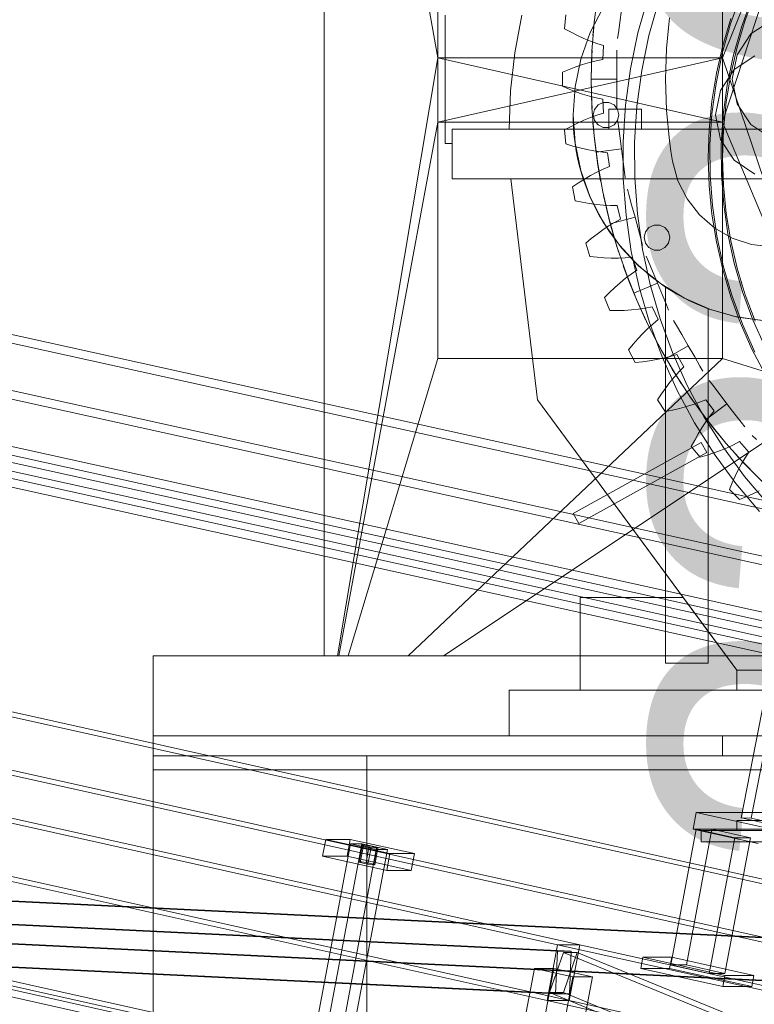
# Model space of a CAD drawing. Header units: millimetres. Extents: x -4738 to 65662, y -68080 to 6847.
# Tile 878 of 1056: x 23656 to 24172, y 1075 to 1767. Entities that reach past the tile are written whole.
import ezdxf

# ---------------------------------------------------------------- set-up
doc = ezdxf.new("R2010")
doc.units = ezdxf.units.MM
for name, color, linetype, lineweight in [('COTAS_O', 1, 'Continuous', 0), ('COTAS_P', 1, 'Continuous', 0), ('lateral_briquetadora', 7, 'Continuous', 0), ('lateral_C05', 7, 'Continuous', 0), ('lateral_C10', 7, 'Continuous', 0)]:
    doc.layers.add(name, color=color, linetype=linetype, lineweight=lineweight)
doc.dimstyles.new('R19_100', dxfattribs={"dimtxt": 250, "dimasz": 150, "dimexe": 150, "dimexo": 80, "dimgap": 100, "dimtad": 1, "dimtih": 1, "dimtoh": 1, "dimdsep": 46, "dimcen": 0.09, "dimadec": 0, "dimazin": 0, "dimtfac": 1, "dimtdec": 4, "dimtofl": 0, "dimtmove": 0, "dimatfit": 3, "dimfxl": 1, "dimtolj": 1, "dimtzin": 0, "dimarcsym": 0})

# ---------------------------------------------------------------- blocks, each defined once
blk = doc.blocks.new('DIM_R31_4')
at = {"layer": 'COTAS_P'}
for p, q in [((15248.37, 1279.09), (24311.82, 4109.09)), ((24311.82, 4109.09), (24155.23, 4107.34)), ((24311.82, 4109.09), (24182.05, 4021.43)), ((24580.07, 3250), (24311.82, 4109.09)), ((15248.37, 1279.09), (15378.14, 1366.76)), ((15248.37, 1279.09), (15404.97, 1280.85)), ((15516.62, 420), (15248.37, 1279.09))]:
    blk.add_line(p, q, dxfattribs=at)
blk.add_text('9495 P', height=250, rotation=17.34062, dxfattribs=at).set_placement((19750.29, 2789.55))
blk = doc.blocks.new('DIM_R31_27')
at = {"layer": 'COTAS_O'}
for p, q in [((23750.07, 2330), (24450.07, 2330)), ((24450.07, 2330), (24405.07, 2180)), ((24450.07, 0), (24450.07, 2330)), ((24450.07, 2330), (24495.07, 2180)), ((24450.07, 0), (24405.07, 150)), ((24450.07, 0), (24495.07, 150)), ((23750.07, 0), (24450.07, 0))]:
    blk.add_line(p, q, dxfattribs=at)
blk.add_text('2330 O', height=250, rotation=90, dxfattribs=at).set_placement((24350.07, 1165))

msp = doc.modelspace()

# ---------------------------------------------------------------- linework, layer by layer
at = {"layer": 'lateral_briquetadora'}
for p, q in [((23870.067, 2180), (23950.067, 1740)), ((23870.067, 2180), (23870.067, 1320)), ((23950.067, 1940), (23950.067, 1740)), ((24150.067, 1940), (24150.067, 1740)), ((24150.067, 1740), (24230.067, 1940)), ((24230.067, 1940), (24150.067, 1695)), ((24059.83, 1764.683), (24062.341, 1784.398)), ((24162.953, 1784.219), (24155.696, 1763.948)), ((24165.988, 1766.432), (24172.904, 1784.805)), ((24097.584, 1782.495), (24090.606, 1757.676)), ((24105.205, 1780.062), (24098.378, 1755.78)), ((24170.386, 1781.262), (24163.317, 1761.516)), ((24039.1, 1760.522), (24040.066, 1770.336)), ((24057.072, 1757.768), (24066.177, 1775.34)), ((24079.019, 1773.849), (24077.83, 1764.816)), ((23955.067, 1770), (23955.067, 1680)), ((24004.088, 1743.516), (24009.098, 1769.987)), ((24058.321, 1744.867), (24059.83, 1764.683)), ((24060.089, 1767.151), (24059.371, 1759.876)), ((24077.83, 1764.816), (24076.876, 1757.571)), ((24111.985, 1761.057), (24112.827, 1768.233)), ((24155.696, 1763.948), (24149.868, 1743.221)), ((24150.206, 1748.633), (24155.86, 1767.684)), ((24160.29, 1747.646), (24165.988, 1766.432)), ((24169.998, 1756.82), (24184.597, 1766.575)), ((24043.6, 1758.091), (24039.1, 1760.522)), ((24048.123, 1755.832), (24043.6, 1758.091)), ((24050.444, 1739.121), (24057.072, 1757.768)), ((24059.371, 1759.876), (24059.031, 1755.831)), ((24076.876, 1757.571), (24076.347, 1753.551)), ((24090.606, 1757.676), (24085.373, 1732.432)), ((24111.295, 1753.865), (24111.985, 1761.057)), ((24163.317, 1761.516), (24157.64, 1741.326)), ((24160.243, 1742.221), (24169.998, 1756.82)), ((24052.669, 1753.754), (24048.123, 1755.832)), ((24057.236, 1751.872), (24052.669, 1753.754)), ((24061.822, 1750.204), (24057.236, 1751.872)), ((24066.429, 1748.777), (24061.822, 1750.204)), ((24098.378, 1755.78), (24093.258, 1731.082)), ((24110.758, 1746.66), (24111.295, 1753.865)), ((24001.074, 1716.815), (24004.088, 1743.516)), ((24057.817, 1725), (24058.321, 1744.867)), ((24058.161, 1741.418), (24058.352, 1745.473)), ((24065.945, 1738.94), (24066.429, 1748.777)), ((24075.817, 1741.418), (24075.817, 1745.473)), ((24110.375, 1739.446), (24110.758, 1746.66)), ((24149.868, 1743.221), (24145.498, 1722.139)), ((24145.784, 1729.259), (24150.206, 1748.633)), ((24155.832, 1728.527), (24160.29, 1747.646)), ((23950.067, 1740), (23879.479, 1320)), ((23950.067, 1740), (23950.067, 1695)), ((24150.067, 1695), (23950.067, 1740)), ((24150.067, 1740), (23950.067, 1740)), ((23950.067, 1695), (24150.067, 1740)), ((24046.418, 1719.744), (24050.444, 1739.121)), ((24051.764, 1735.336), (24056.493, 1736.762)), ((24056.493, 1736.762), (24061.221, 1737.973)), ((24057.923, 1734.112), (24058.161, 1741.418)), ((24061.221, 1737.973), (24065.945, 1738.94)), ((24075.817, 1734.112), (24075.817, 1741.418)), ((24110.144, 1732.224), (24110.375, 1739.446)), ((24150.067, 1695), (24150.067, 1740)), ((24230.067, 1504), (24150.067, 1740)), ((24157.64, 1741.326), (24153.383, 1720.789)), ((24156.817, 1725), (24160.243, 1742.221)), ((24172.866, 1741.528), (24158.283, 1731.784)), ((24037.597, 1729.931), (24042.314, 1731.909)), ((24037.597, 1720.069), (24037.597, 1729.931)), ((24042.314, 1731.909), (24047.037, 1733.714)), ((24047.037, 1733.714), (24051.764, 1735.336)), ((24057.817, 1725), (24057.923, 1734.112)), ((24075.817, 1725), (24075.817, 1734.112)), ((24085.373, 1732.432), (24081.911, 1706.884)), ((24093.258, 1731.082), (24089.871, 1706.087)), ((24110.067, 1725), (24110.144, 1732.224)), ((24142.613, 1709.642), (24145.784, 1729.259)), ((24158.283, 1731.784), (24148.539, 1717.202)), ((24075.817, 1725), (24057.817, 1725)), ((24058.321, 1705.133), (24057.817, 1725)), ((24057.817, 1725), (24057.923, 1715.888)), ((24075.817, 1725), (24075.817, 1715.888)), ((24110.144, 1717.776), (24110.067, 1725)), ((24145.498, 1722.139), (24142.607, 1700.803)), ((24152.634, 1709.158), (24155.832, 1728.527)), ((24160.243, 1707.779), (24156.817, 1725)), ((24000.067, 1690), (24001.074, 1716.815)), ((24042.314, 1718.091), (24037.597, 1720.069)), ((24047.037, 1716.286), (24042.314, 1718.091)), ((24045.067, 1700), (24046.418, 1719.744)), ((24051.764, 1714.664), (24047.037, 1716.286)), ((24057.923, 1715.888), (24058.161, 1708.582)), ((24075.817, 1715.888), (24075.817, 1708.582)), ((24110.375, 1710.554), (24110.144, 1717.776)), ((24148.539, 1717.202), (24145.117, 1700)), ((24153.383, 1720.789), (24150.567, 1700.006)), ((24056.493, 1713.238), (24051.764, 1714.664)), ((24061.221, 1712.027), (24056.493, 1713.238)), ((24058.161, 1708.582), (24058.352, 1704.527)), ((24065.945, 1711.06), (24061.221, 1712.027)), ((24066.265, 1708.774), (24062.656, 1707.036)), ((24066.429, 1701.223), (24065.945, 1711.06)), ((24070.27, 1708.774), (24066.265, 1708.774)), ((24073.879, 1707.036), (24070.27, 1708.774)), ((24075.817, 1708.582), (24075.817, 1704.527)), ((24110.758, 1703.34), (24110.375, 1710.554)), ((24140.704, 1689.862), (24142.613, 1709.642)), ((24150.71, 1689.621), (24152.634, 1709.158)), ((24059.83, 1685.317), (24058.321, 1705.133)), ((24060.159, 1703.905), (24059.267, 1700)), ((24062.656, 1707.036), (24060.159, 1703.905)), ((24061.822, 1699.796), (24066.429, 1701.223)), ((24070.067, 1704), (24093.067, 1704)), ((24070.067, 1704), (24070.067, 1690)), ((24076.376, 1703.905), (24073.879, 1707.036)), ((24077.267, 1700), (24076.376, 1703.905)), ((24081.911, 1706.884), (24080.236, 1681.158)), ((24089.871, 1706.087), (24088.232, 1680.916)), ((24093.067, 1704), (24093.067, 1690)), ((24111.295, 1696.135), (24110.758, 1703.34)), ((24169.998, 1693.18), (24160.243, 1707.779)), ((23950.067, 1695), (23880.462, 1320)), ((23950.067, 1695), (23950.067, 1529)), ((23950.067, 1695), (24150.067, 1695)), ((24043.6, 1691.909), (24048.123, 1694.168)), ((24045.075, 1698.57), (24045.067, 1700)), ((24046.418, 1680.256), (24045.067, 1700)), ((24045.096, 1697.141), (24045.075, 1698.57)), ((24045.131, 1695.712), (24045.096, 1697.141)), ((24045.18, 1694.283), (24045.131, 1695.712)), ((24045.244, 1692.854), (24045.18, 1694.283)), ((24048.123, 1694.168), (24052.669, 1696.246)), ((24052.669, 1696.246), (24057.236, 1698.128)), ((24057.236, 1698.128), (24061.822, 1699.796)), ((24059.371, 1690.124), (24059.031, 1694.169)), ((24059.267, 1700), (24060.159, 1696.095)), ((24060.159, 1696.095), (24062.656, 1692.964)), ((24073.879, 1692.964), (24076.376, 1696.095)), ((24076.876, 1692.429), (24076.347, 1696.449)), ((24076.376, 1696.095), (24077.267, 1700)), ((24111.985, 1688.943), (24111.295, 1696.135)), ((24142.607, 1700.803), (24141.208, 1679.318)), ((24145.117, 1700), (24148.539, 1682.798)), ((24150.567, 1700.006), (24149.204, 1679.077)), ((24150.067, 1695), (24150.067, 1529)), ((24230.067, 1504), (24150.067, 1695)), ((23960.067, 1690), (24000.067, 1690)), ((24045.413, 1690), (23960.067, 1690)), ((24278.603, 1690), (23960.067, 1690)), ((23960.067, 1690), (23960.067, 1655)), ((23960.067, 1690), (23960.067, 1680)), ((24070.067, 1690), (24000.067, 1690)), ((24940.067, 1690), (24000.067, 1690)), ((24039.1, 1689.478), (24043.6, 1691.909)), ((24040.066, 1679.664), (24039.1, 1689.478)), ((24045.321, 1691.427), (24045.244, 1692.854)), ((24045.413, 1690), (24045.321, 1691.427)), ((24045.413, 1690), (24070.067, 1690)), ((24045.413, 1690), (24045.855, 1684.913)), ((24060.089, 1682.849), (24059.371, 1690.124)), ((24062.656, 1692.964), (24066.265, 1691.226)), ((24066.265, 1691.226), (24070.27, 1691.226)), ((24093.067, 1690), (24070.067, 1690)), ((24070.27, 1691.226), (24073.879, 1692.964)), ((24077.83, 1685.184), (24076.876, 1692.429)), ((24278.603, 1690), (24093.067, 1690)), ((24093.067, 1690), (24280.067, 1690)), ((24112.827, 1681.767), (24111.985, 1688.943)), ((24140.067, 1670), (24140.704, 1689.862)), ((24150.067, 1670), (24150.71, 1689.621)), ((24184.597, 1683.425), (24169.998, 1693.18)), ((24045.855, 1684.913), (24046.475, 1679.844)), ((24062.341, 1665.602), (24059.83, 1685.317)), ((24061.173, 1673.801), (24060.089, 1682.849)), ((24079.019, 1676.151), (24077.83, 1685.184)), ((24080.236, 1681.158), (24080.357, 1655.377)), ((24088.232, 1680.916), (24088.35, 1655.693)), ((24113.822, 1674.611), (24112.827, 1681.767)), ((24148.539, 1682.798), (24158.283, 1668.216)), ((23960.067, 1680), (23955.067, 1680)), ((24044.954, 1678.157), (24040.066, 1679.664)), ((24049.832, 1676.824), (24044.954, 1678.157)), ((24050.444, 1660.879), (24046.418, 1680.256)), ((24046.475, 1679.844), (24047.274, 1674.8)), ((24047.274, 1674.8), (24048.25, 1669.788)), ((24054.695, 1675.673), (24049.832, 1676.824)), ((24059.541, 1674.718), (24054.695, 1675.673)), ((24064.365, 1673.976), (24059.541, 1674.718)), ((24079.019, 1676.151), (24061.173, 1673.801)), ((24061.173, 1673.801), (24062.468, 1664.78)), ((24069.161, 1673.476), (24064.365, 1673.976)), ((24070.607, 1663.734), (24069.161, 1673.476)), ((24079.019, 1676.151), (24080.209, 1667.117)), ((24114.969, 1667.478), (24113.822, 1674.611)), ((24141.208, 1679.318), (24141.309, 1657.788)), ((24149.204, 1679.077), (24149.303, 1658.104)), ((24048.25, 1669.788), (24049.402, 1664.813)), ((24080.209, 1667.117), (24081.162, 1659.873)), ((24118.735, 1653.774), (24114.969, 1667.478)), ((24140.704, 1650.138), (24140.067, 1670)), ((24150.71, 1650.379), (24150.067, 1670)), ((24158.283, 1668.216), (24172.866, 1658.472)), ((24049.402, 1664.813), (24050.728, 1659.882)), ((24057.072, 1642.232), (24050.444, 1660.879)), ((24050.728, 1659.882), (24052.227, 1655)), ((24057.401, 1657.432), (24061.761, 1659.753)), ((24061.761, 1659.753), (24066.162, 1661.863)), ((24065.847, 1646.041), (24062.341, 1665.602)), ((24062.468, 1664.78), (24063.657, 1657.568)), ((24066.162, 1661.863), (24070.607, 1663.734)), ((24081.162, 1659.873), (24081.692, 1655.852)), ((24052.227, 1655), (23960.067, 1655)), ((24289.677, 1655), (23960.067, 1655)), ((24289.677, 1655), (24001.28, 1655)), ((24052.227, 1655), (24001.28, 1655)), ((24020.067, 1500), (24001.28, 1655)), ((24048.8, 1652.228), (24053.081, 1654.919)), ((24057.165, 1642.017), (24052.227, 1655)), ((24053.081, 1654.919), (24057.401, 1657.432)), ((24063.657, 1657.568), (24064.376, 1653.573)), ((24080.357, 1655.377), (24082.272, 1629.667)), ((24088.35, 1655.693), (24090.225, 1630.539)), ((24125.102, 1641.067), (24118.735, 1653.774)), ((24141.309, 1657.788), (24142.909, 1636.317)), ((24149.303, 1658.104), (24150.861, 1637.189)), ((24044.561, 1649.367), (24048.8, 1652.228)), ((24046.484, 1639.695), (24044.561, 1649.367)), ((24070.339, 1626.682), (24065.847, 1646.041)), ((24084.32, 1643.996), (24083.271, 1647.913)), ((24142.613, 1630.358), (24140.704, 1650.138)), ((24152.634, 1630.842), (24150.71, 1650.379)), ((24051.496, 1638.675), (24046.484, 1639.695)), ((24066.177, 1624.66), (24057.072, 1642.232)), ((24063.323, 1629.567), (24057.165, 1642.017)), ((24067.266, 1639.426), (24066.401, 1643.392)), ((24068.927, 1632.308), (24067.266, 1639.426)), ((24086.211, 1636.938), (24084.32, 1643.996)), ((24133.825, 1629.847), (24125.102, 1641.067)), ((24056.481, 1637.826), (24051.496, 1638.675)), ((24061.434, 1637.157), (24056.481, 1637.826)), ((24066.35, 1636.682), (24061.434, 1637.157)), ((24071.224, 1636.417), (24066.35, 1636.682)), ((24071.183, 1623.478), (24068.927, 1632.308)), ((24076.046, 1636.389), (24071.224, 1636.417)), ((24078.439, 1626.835), (24076.046, 1636.389)), ((24088.57, 1628.137), (24086.211, 1636.938)), ((24142.909, 1636.317), (24146, 1615.009)), ((24150.861, 1637.189), (24153.872, 1616.433)), ((24070.644, 1617.763), (24063.323, 1629.567)), ((24075.806, 1607.575), (24070.339, 1626.682)), ((24088.57, 1628.137), (24071.183, 1623.478)), ((24074.199, 1624.538), (24078.439, 1626.835)), ((24082.272, 1629.667), (24085.974, 1604.153)), ((24088.57, 1628.137), (24090.928, 1619.336)), ((24090.225, 1630.539), (24093.846, 1605.577)), ((24144.57, 1620.544), (24133.825, 1629.847)), ((24145.784, 1610.741), (24142.613, 1630.358)), ((24155.832, 1611.473), (24152.634, 1630.842)), ((24061.861, 1616.345), (24065.915, 1619.27)), ((24065.915, 1619.27), (24070.026, 1622.006)), ((24077.589, 1608.492), (24066.177, 1624.66)), ((24070.026, 1622.006), (24074.199, 1624.538)), ((24071.183, 1623.478), (24073.644, 1614.704)), ((24090.928, 1619.336), (24092.819, 1612.278)), ((24098.33, 1620.911), (24095.833, 1617.779)), ((24101.939, 1622.649), (24098.33, 1620.911)), ((24105.945, 1622.649), (24101.939, 1622.649)), ((24109.553, 1620.911), (24105.945, 1622.649)), ((24112.051, 1617.779), (24109.553, 1620.911)), ((24156.924, 1613.517), (24144.57, 1620.544)), ((24053.926, 1609.985), (24057.866, 1613.247)), ((24057.866, 1613.247), (24061.861, 1616.345)), ((24079.06, 1606.713), (24070.644, 1617.763)), ((24073.644, 1614.704), (24075.764, 1607.708)), ((24092.819, 1612.278), (24093.869, 1608.361)), ((24095.833, 1617.779), (24094.942, 1613.874)), ((24094.942, 1613.874), (24095.833, 1609.969)), ((24112.942, 1613.874), (24112.051, 1617.779)), ((24112.051, 1609.969), (24112.942, 1613.874)), ((24146, 1615.009), (24150.568, 1593.968)), ((24153.872, 1616.433), (24158.322, 1595.937)), ((24160.29, 1592.354), (24155.832, 1611.473)), ((24170.411, 1609.034), (24156.924, 1613.517)), ((24056.789, 1600.548), (24053.926, 1609.985)), ((24075.764, 1607.708), (24076.998, 1603.841)), ((24082.234, 1588.77), (24075.806, 1607.575)), ((24091.097, 1594.029), (24077.589, 1608.492)), ((24088.496, 1596.52), (24079.06, 1606.713)), ((24093.846, 1605.577), (24099.197, 1580.927)), ((24095.833, 1609.969), (24098.33, 1606.838)), ((24098.33, 1606.838), (24101.939, 1605.1)), ((24101.939, 1605.1), (24105.945, 1605.1)), ((24105.945, 1605.1), (24109.553, 1606.838)), ((24109.553, 1606.838), (24112.051, 1609.969)), ((24150.206, 1591.367), (24145.784, 1610.741)), ((24184.513, 1607.269), (24170.411, 1609.034)), ((24061.877, 1600.023), (24056.789, 1600.548)), ((24066.921, 1599.667), (24061.877, 1600.023)), ((24071.915, 1599.488), (24066.921, 1599.667)), ((24076.855, 1599.496), (24071.915, 1599.488)), ((24081.731, 1599.71), (24076.855, 1599.496)), ((24086.532, 1600.155), (24081.731, 1599.71)), ((24085.974, 1604.153), (24091.443, 1578.959)), ((24089.85, 1590.882), (24086.532, 1600.155)), ((24098.022, 1596.949), (24096.471, 1600.696)), ((24081.71, 1590.193), (24080.335, 1594.012)), ((24085.856, 1588.18), (24089.85, 1590.882)), ((24098.863, 1587.276), (24088.496, 1596.52)), ((24106.449, 1581.539), (24091.097, 1594.029)), ((24100.819, 1590.199), (24098.022, 1596.949)), ((24155.86, 1572.316), (24150.206, 1591.367)), ((24150.568, 1593.968), (24156.589, 1573.297)), ((24158.322, 1595.937), (24164.187, 1575.801)), ((24165.988, 1573.568), (24160.29, 1592.354)), ((24078.128, 1582.125), (24081.951, 1585.252)), ((24084.286, 1583.352), (24081.71, 1590.193)), ((24081.951, 1585.252), (24085.856, 1588.18)), ((24089.606, 1570.314), (24082.234, 1588.77)), ((24110.067, 1579.066), (24098.863, 1587.276)), ((24104.306, 1581.781), (24100.819, 1590.199)), ((24070.708, 1575.343), (24074.381, 1578.818)), ((24074.381, 1578.818), (24078.128, 1582.125)), ((24087.676, 1574.892), (24084.286, 1583.352)), ((24104.306, 1581.781), (24087.676, 1574.892)), ((24091.443, 1578.959), (24098.653, 1554.207)), ((24099.197, 1580.927), (24106.251, 1556.71)), ((24104.306, 1581.781), (24107.792, 1573.363)), ((24123.358, 1571.257), (24106.449, 1581.539)), ((24110.067, 1377.857), (24110.067, 1579.066)), ((24110.067, 1315), (24110.067, 1579.066)), ((24110.067, 1579.066), (24114.125, 1576.478)), ((24067.108, 1571.71), (24070.708, 1575.343)), ((24070.881, 1562.599), (24067.108, 1571.71)), ((24087.676, 1574.892), (24091.261, 1566.514)), ((24097.904, 1552.255), (24089.606, 1570.314)), ((24107.792, 1573.363), (24110.589, 1566.612)), ((24114.125, 1576.478), (24118.267, 1574.025)), ((24118.267, 1574.025), (24122.488, 1571.711)), ((24122.488, 1571.711), (24126.783, 1569.539)), ((24141.51, 1563.372), (24123.358, 1571.257)), ((24162.723, 1553.667), (24155.86, 1572.316)), ((24156.589, 1573.297), (24164.036, 1553.095)), ((24164.187, 1575.801), (24171.441, 1556.122)), ((24172.904, 1555.195), (24165.988, 1573.568)), ((24086.039, 1563.027), (24081.05, 1562.716)), ((24090.953, 1563.519), (24086.039, 1563.027)), ((24095.785, 1564.21), (24090.953, 1563.519)), ((24091.261, 1566.514), (24094.276, 1559.856)), ((24100.52, 1565.124), (24095.785, 1564.21)), ((24104.731, 1556.22), (24100.52, 1565.124)), ((24110.589, 1566.612), (24112.14, 1562.866)), ((24126.783, 1569.539), (24131.148, 1567.511)), ((24131.148, 1567.511), (24135.578, 1565.628)), ((24135.578, 1565.628), (24140.067, 1563.893)), ((24158.691, 1558.435), (24140.067, 1563.893)), ((24140.067, 1563.893), (24140.067, 1337.143)), ((24140.067, 1563.893), (24140.067, 1315)), ((24160.566, 1558.033), (24141.51, 1563.372)), ((24075.996, 1562.576), (24070.881, 1562.599)), ((24081.05, 1562.716), (24075.996, 1562.576)), ((24094.276, 1559.856), (24096.005, 1556.182)), ((24101.021, 1553.14), (24104.731, 1556.22)), ((24106.251, 1556.71), (24114.975, 1533.043)), ((24177.877, 1555.513), (24158.691, 1558.435)), ((24180.172, 1555.338), (24160.566, 1558.033)), ((24171.441, 1556.122), (24180.047, 1536.996)), ((24093.923, 1546.357), (24097.422, 1549.843)), ((24097.422, 1549.843), (24101.021, 1553.14)), ((24107.105, 1534.64), (24097.904, 1552.255)), ((24098.653, 1554.207), (24107.57, 1530.017)), ((24117.748, 1552.094), (24115.721, 1555.606)), ((24121.402, 1545.766), (24117.748, 1552.094)), ((24170.767, 1535.496), (24162.723, 1553.667)), ((24164.036, 1553.095), (24172.871, 1533.461)), ((24087.204, 1538.88), (24090.518, 1542.698)), ((24090.518, 1542.698), (24093.923, 1546.357)), ((24102.458, 1543.266), (24100.595, 1546.873)), ((24105.904, 1536.82), (24102.458, 1543.266)), ((24125.957, 1537.875), (24121.402, 1545.766)), ((24083.977, 1534.911), (24087.204, 1538.88)), ((24110.369, 1528.875), (24105.904, 1536.82)), ((24125.957, 1537.875), (24110.369, 1528.875)), ((24125.957, 1537.875), (24130.513, 1529.984)), ((24179.959, 1517.878), (24170.767, 1535.496)), ((23950.067, 1529), (23886.973, 1320)), ((24150.067, 1529), (23929.237, 1320)), ((24150.067, 1529), (23950.067, 1529)), ((24088.625, 1526.214), (24083.977, 1534.911)), ((24108.51, 1529.098), (24103.668, 1528.126)), ((24117.187, 1517.514), (24107.105, 1534.64)), ((24107.57, 1530.017), (24118.149, 1506.506)), ((24113.251, 1530.258), (24108.51, 1529.098)), ((24110.369, 1528.875), (24115.017, 1521.036)), ((24117.873, 1531.632), (24113.251, 1530.258)), ((24114.975, 1533.043), (24125.326, 1510.041)), ((24122.937, 1523.184), (24117.873, 1531.632)), ((24130.513, 1529.984), (24134.167, 1523.656)), ((24230.067, 1504), (24150.067, 1529)), ((24093.718, 1526.693), (24088.625, 1526.214)), ((24098.734, 1527.327), (24093.718, 1526.693)), ((24103.668, 1528.126), (24098.734, 1527.327)), ((24119.547, 1519.755), (24122.937, 1523.184)), ((24134.167, 1523.656), (24136.194, 1520.144)), ((24113.148, 1512.309), (24116.288, 1516.121)), ((24115.017, 1521.036), (24118.876, 1514.828)), ((24116.288, 1516.121), (24119.547, 1519.755)), ((24128.123, 1500.92), (24117.187, 1517.514)), ((24118.876, 1514.828), (24121.069, 1511.412)), ((24107.194, 1504.209), (24110.118, 1508.334)), ((24110.118, 1508.334), (24113.148, 1512.309)), ((24125.326, 1510.041), (24137.253, 1487.816)), ((24143.16, 1510.197), (24140.692, 1513.414)), ((24147.608, 1504.4), (24143.16, 1510.197)), ((23954.067, 1320), (24230.067, 1504)), ((24104.371, 1499.943), (24107.194, 1504.209)), ((24118.149, 1506.506), (24130.34, 1483.79)), ((24129.152, 1499.448), (24126.835, 1502.781)), ((24139.886, 1484.901), (24128.123, 1500.92)), ((24153.155, 1497.171), (24147.608, 1504.4)), ((24110.067, 1377.857), (24020.067, 1500)), ((24160.067, 1310), (24020.067, 1500)), ((24109.85, 1491.744), (24104.371, 1499.943)), ((24119.801, 1493.842), (24114.871, 1492.719)), ((24124.633, 1495.12), (24119.801, 1493.842)), ((24129.357, 1496.562), (24124.633, 1495.12)), ((24133.411, 1493.507), (24129.152, 1499.448)), ((24133.961, 1498.182), (24129.357, 1496.562)), ((24138.426, 1500.002), (24133.961, 1498.182)), ((24144.293, 1492.091), (24138.426, 1500.002)), ((24153.155, 1497.171), (24138.875, 1486.213)), ((24153.155, 1497.171), (24158.702, 1489.942)), ((24114.871, 1492.719), (24109.85, 1491.744)), ((24138.875, 1486.213), (24133.411, 1493.507)), ((24137.253, 1487.816), (24150.699, 1466.475)), ((24138.369, 1484.411), (24141.256, 1488.346)), ((24141.256, 1488.346), (24144.293, 1492.091)), ((24158.702, 1489.942), (24163.15, 1484.145)), ((24130.34, 1483.79), (24144.083, 1461.977)), ((24132.992, 1476.056), (24135.618, 1480.309)), ((24135.618, 1480.309), (24138.369, 1484.411)), ((24138.875, 1486.213), (24144.506, 1479.048)), ((24152.445, 1469.499), (24139.886, 1484.901)), ((24163.15, 1484.145), (24165.618, 1480.928)), ((24130.486, 1471.665), (24132.992, 1476.056)), ((24144.506, 1479.048), (24149.142, 1473.397)), ((24149.142, 1473.397), (24151.762, 1470.296)), ((24173.823, 1471.975), (24170.956, 1474.842)), ((24045.067, 1420), (24135.067, 1470)), ((24128.095, 1467.143), (24130.486, 1471.665)), ((24134.351, 1459.52), (24128.095, 1467.143)), ((24135.067, 1470), (24139.067, 1463)), ((24153.292, 1466.227), (24148.732, 1464.329)), ((24150.699, 1466.475), (24165.598, 1446.122)), ((24165.768, 1454.753), (24152.445, 1469.499)), ((24157.715, 1468.291), (24153.292, 1466.227)), ((24161.981, 1470.54), (24157.715, 1468.291)), ((24168.595, 1463.242), (24161.981, 1470.54)), ((24139.067, 1463), (24049.067, 1413)), ((24139.253, 1460.983), (24134.351, 1459.52)), ((24144.049, 1462.584), (24139.253, 1460.983)), ((24148.732, 1464.329), (24144.049, 1462.584)), ((24144.083, 1461.977), (24159.312, 1441.175)), ((24161.338, 1459.49), (24158.606, 1462.492)), ((24166.336, 1454.156), (24161.338, 1459.49)), ((24163.452, 1455.018), (24165.939, 1459.217)), ((24165.939, 1459.217), (24168.595, 1463.242)), ((24161.116, 1450.666), (24163.452, 1455.018)), ((24179.82, 1440.7), (24165.768, 1454.753)), ((24172.705, 1447.637), (24166.336, 1454.156)), ((24156.856, 1441.56), (24158.92, 1446.176)), ((24158.92, 1446.176), (24161.116, 1450.666)), ((24165.598, 1446.122), (24181.879, 1426.856)), ((24154.92, 1436.826), (24156.856, 1441.56)), ((24159.312, 1441.175), (24175.952, 1421.483)), ((24161.893, 1429.853), (24154.92, 1436.826)), ((24166.628, 1431.789), (24161.893, 1429.853)), ((24171.244, 1433.852), (24166.628, 1431.789)), ((24175.733, 1436.048), (24171.244, 1433.852)), ((24049.067, 1413), (24045.067, 1420)), ((24110.067, 1315), (24110.067, 1377.857)), ((24140.067, 1337.143), (24110.067, 1377.857)), ((24122.489, 1361), (24050.067, 1361)), ((24050.067, 1361), (24050.067, 1296)), ((24122.489, 1361), (24160.067, 1310)), ((24160.067, 1310), (24140.067, 1337.143)), ((24140.067, 1337.143), (24140.067, 1315)), ((23750.067, 1320), (25950.067, 1320)), ((23750.067, 1320), (23750.067, 1264)), ((23870.067, 1320), (23879.479, 1320)), ((23870.067, 1320), (25830.067, 1320)), ((23879.479, 1320), (23880.462, 1320)), ((23880.462, 1320), (23886.973, 1320)), ((23886.973, 1320), (23929.237, 1320)), ((23929.237, 1320), (23954.067, 1320)), ((23954.067, 1320), (25456.734, 1320)), ((24243.401, 1320), (23954.067, 1320)), ((24140.067, 1315), (24110.067, 1315)), ((24760.067, 1310), (24160.067, 1310)), ((24160.067, 1310), (24160.067, 1296)), ((24980.067, 1296), (24000.067, 1296)), ((24000.067, 1296), (24000.067, 1264)), ((24160.067, 1296), (24050.067, 1296)), ((23750.067, 1240), (23750.067, 1264)), ((23750.067, 1264), (25950.067, 1264)), ((23750.067, 1250), (23750.067, 1264)), ((23750.067, 1264), (24150.067, 1264)), ((24980.067, 1264), (24000.067, 1264)), ((24150.067, 1250), (24150.067, 1264)), ((24150.067, 1264), (25950.067, 1264)), ((23750.067, 1250), (23900.067, 1250)), ((23750.067, 1240), (23750.067, 1250)), ((23750.067, 1250), (25950.067, 1250)), ((23900.067, 1240), (23900.067, 1250)), ((23900.067, 1250), (25800.067, 1250)), ((23900.067, 1250), (24150.067, 1250)), ((24150.067, 1250), (25800.067, 1250)), ((23750.067, 1240), (23900.067, 1240)), ((23750.067, 1060), (23750.067, 1240)), ((23750.067, 1240), (25950.067, 1240)), ((23900.067, 1060), (23900.067, 1240)), ((23900.067, 1240), (25800.067, 1240))]:
    msp.add_line(p, q, dxfattribs=at)
at = {"layer": 'lateral_C05'}
for p, q in [((24160.067, 1204.5), (24160.067, 1197.5)), ((24160.067, 1204.5), (24340.067, 1204.5)), ((24135.067, 1197.5), (24135.067, 1189.5)), ((24135.067, 1197.5), (24365.067, 1197.5)), ((24160.067, 1197.5), (24340.067, 1197.5)), ((24135.067, 1189.5), (24365.067, 1189.5))]:
    msp.add_line(p, q, dxfattribs=at)
at = {"layer": 'lateral_C10'}
for p, q in [((27880.277, 132.947), (18436.834, 2248.813)), ((18437.764, 2253.71), (27881.207, 137.844)), ((24262.533, 1371.503), (23378.48, 1566.486)), ((23556.895, 1566.486), (24440.948, 1371.503)), ((23377.381, 1560.606), (24261.434, 1365.623)), ((24439.849, 1365.623), (23555.796, 1560.606)), ((24288.338, 1304.05), (23404.284, 1499.033)), ((24339.135, 1304.05), (23455.082, 1499.033)), ((24389.932, 1304.05), (23505.879, 1499.033)), ((23403.186, 1493.152), (24287.239, 1298.17)), ((23453.983, 1493.152), (24338.036, 1298.17)), ((23504.78, 1493.152), (24388.833, 1298.17)), ((24201.746, 1404.791), (24163.232, 1206.291)), ((24170.218, 1206.041), (24208.731, 1404.542)), ((22951.985, 1357.787), (24034.156, 1117.214)), ((24049.786, 1117.214), (22967.615, 1357.787)), ((23288.029, 1357.787), (24370.201, 1117.214)), ((24385.831, 1117.214), (23303.659, 1357.787)), ((24026.775, 1078.026), (22944.603, 1318.599)), ((24042.405, 1078.026), (22960.233, 1318.599)), ((24362.819, 1078.026), (23280.648, 1318.599)), ((24378.449, 1078.026), (23296.277, 1318.599)), ((24131.531, 1210.19), (24129.316, 1198.434)), ((24463.667, 1210.19), (24131.531, 1210.19)), ((24131.531, 1210.19), (24177.342, 1200.006)), ((24163.232, 1206.291), (24170.218, 1206.041)), ((24181.268, 1202.281), (24163.232, 1206.291)), ((24170.218, 1206.041), (24188.254, 1202.031)), ((24131.64, 1198.308), (24113.708, 1103.112)), ((24124.649, 1103.112), (24142.581, 1198.308)), ((24175.128, 1188.25), (24129.316, 1198.434)), ((24129.316, 1198.434), (24461.453, 1198.434)), ((24142.581, 1198.308), (24131.64, 1198.308)), ((24131.64, 1198.308), (24158.694, 1192.294)), ((24169.635, 1192.294), (24142.581, 1198.308)), ((23871.289, 1191.205), (23869.075, 1179.448)), ((23888.482, 1191.205), (23871.289, 1191.205)), ((23871.289, 1191.205), (23916.38, 1181.181)), ((23886.268, 1179.448), (23888.482, 1191.205)), ((23933.573, 1181.181), (23888.482, 1191.205)), ((24140.763, 1097.098), (24158.694, 1192.294)), ((24169.635, 1192.294), (24151.704, 1097.098)), ((24158.694, 1192.294), (24169.635, 1192.294)), ((23888.724, 1188.198), (23860.746, 1039.666)), ((23868.561, 1039.666), (23896.539, 1188.198)), ((23878.782, 1035.656), (23906.76, 1184.188)), ((23914.575, 1184.188), (23886.597, 1035.656)), ((23896.539, 1188.198), (23888.724, 1188.198)), ((23888.724, 1188.198), (23906.76, 1184.188)), ((23894.806, 1175.639), (23897.02, 1187.396)), ((23895.481, 1175.038), (23897.695, 1186.794)), ((23914.575, 1184.188), (23896.539, 1188.198)), ((23897.695, 1186.794), (23897.02, 1187.396)), ((23897.02, 1187.396), (23901.756, 1186.794)), ((23903.106, 1185.591), (23897.695, 1186.794)), ((23899.542, 1175.038), (23901.756, 1186.794)), ((23900.892, 1173.835), (23903.106, 1185.591)), ((23901.756, 1186.794), (23907.167, 1185.591)), ((23907.842, 1184.99), (23903.106, 1185.591)), ((23904.953, 1173.835), (23907.167, 1185.591)), ((23907.842, 1184.99), (23905.628, 1173.234)), ((23906.76, 1184.188), (23914.575, 1184.188)), ((23907.167, 1185.591), (23907.842, 1184.99)), ((23253.889, 1176.542), (24336.061, 935.97)), ((24351.691, 935.97), (23269.519, 1176.542)), ((23914.165, 1169.425), (23869.075, 1179.448)), ((23869.075, 1179.448), (23886.268, 1179.448)), ((23886.268, 1179.448), (23931.358, 1169.425)), ((23899.542, 1175.038), (23894.806, 1175.639)), ((23894.806, 1175.639), (23895.481, 1175.038)), ((23914.165, 1169.425), (23916.38, 1181.181)), ((23916.38, 1181.181), (23933.573, 1181.181)), ((23933.573, 1181.181), (23931.358, 1169.425)), ((23895.481, 1175.038), (23900.892, 1173.835)), ((23904.953, 1173.835), (23899.542, 1175.038)), ((23900.892, 1173.835), (23905.628, 1173.234)), ((23905.628, 1173.234), (23904.953, 1173.835)), ((23931.358, 1169.425), (23914.165, 1169.425)), ((22916.781, 1167.035), (24034.015, 1112.605)), ((24043.784, 1112.605), (22926.55, 1167.035)), ((23252.825, 1167.035), (24370.059, 1112.605)), ((24379.828, 1112.605), (23262.594, 1167.035)), ((24032.778, 1082.635), (22915.544, 1137.065)), ((24042.546, 1082.635), (22925.312, 1137.065)), ((24368.822, 1082.635), (23251.588, 1137.065)), ((24378.591, 1082.635), (23261.357, 1137.065)), ((24026.775, 1078.026), (24034.156, 1117.214)), ((24034.156, 1117.214), (24049.786, 1117.214)), ((24034.156, 1117.214), (25116.328, 876.641)), ((24049.786, 1117.214), (24042.405, 1078.026)), ((25131.958, 876.641), (24049.786, 1117.214)), ((24028.547, 1083.575), (24038.246, 1111.664)), ((24034.015, 1112.605), (24032.778, 1082.635)), ((24043.784, 1112.605), (24034.015, 1112.605)), ((24038.246, 1111.664), (24048.014, 1111.664)), ((24038.246, 1111.664), (25085.355, 684.949)), ((24048.014, 1111.664), (24038.315, 1083.575)), ((24042.546, 1082.635), (24043.784, 1112.605)), ((25095.124, 684.949), (24048.014, 1111.664)), ((24094.058, 1108.48), (24092.581, 1100.642)), ((24114.377, 1108.48), (24094.058, 1108.48)), ((24094.058, 1108.48), (24151.773, 1095.649)), ((24112.9, 1100.642), (24114.377, 1108.48)), ((24172.092, 1095.649), (24114.377, 1108.48)), ((24017.915, 1100.627), (23982.853, 914.484)), ((23996.529, 914.484), (24031.592, 1100.627)), ((24017.915, 1100.627), (24044.97, 1094.613)), ((24031.592, 1100.627), (24017.915, 1100.627)), ((24058.646, 1094.613), (24031.592, 1100.627)), ((24150.297, 1087.812), (24092.581, 1100.642)), ((24092.581, 1100.642), (24112.9, 1100.642)), ((24112.9, 1100.642), (24170.616, 1087.812)), ((24140.763, 1097.098), (24113.708, 1103.112)), ((24113.708, 1103.112), (24124.649, 1103.112)), ((24124.649, 1103.112), (24151.704, 1097.098)), ((24009.907, 908.47), (24044.97, 1094.613)), ((24023.583, 908.47), (24058.646, 1094.613)), ((24044.97, 1094.613), (24058.646, 1094.613)), ((24151.704, 1097.098), (24140.763, 1097.098)), ((24150.297, 1087.812), (24151.773, 1095.649)), ((24151.773, 1095.649), (24172.092, 1095.649)), ((24172.092, 1095.649), (24170.616, 1087.812)), ((24170.616, 1087.812), (24150.297, 1087.812)), ((24038.315, 1083.575), (24028.547, 1083.575)), ((25075.656, 656.86), (24028.547, 1083.575)), ((24032.778, 1082.635), (24042.546, 1082.635)), ((25085.425, 656.86), (24038.315, 1083.575)), ((24042.405, 1078.026), (24026.775, 1078.026)), ((25108.946, 837.453), (24026.775, 1078.026)), ((25124.576, 837.453), (24042.405, 1078.026))]:
    msp.add_line(p, q, dxfattribs=at)

# ---------------------------------------------------------------- dimensions: what is measured, and where the dimension line sits
at = {"layer": 'COTAS_O'}
dim = msp.add_aligned_dim(p1=(23750.067, 0), p2=(23750.067, 2330), distance=-700, text='<> O', dimstyle='R19_100', dxfattribs=at)
dim.commit()
dim.dimension.update_dxf_attribs({"geometry": 'DIM_R31_27', "text_midpoint": (24450.067, 1165)})
at = {"layer": 'COTAS_P'}
dim = msp.add_aligned_dim(p1=(15516.618, 420), p2=(24580.067, 3250), distance=900, text='<> P', dimstyle='R19_100', dxfattribs=at)
dim.commit()
dim.dimension.update_dxf_attribs({"geometry": 'DIM_R31_4', "text_midpoint": (19780.096, 2694.095)})

doc.saveas('drawing.dxf')
